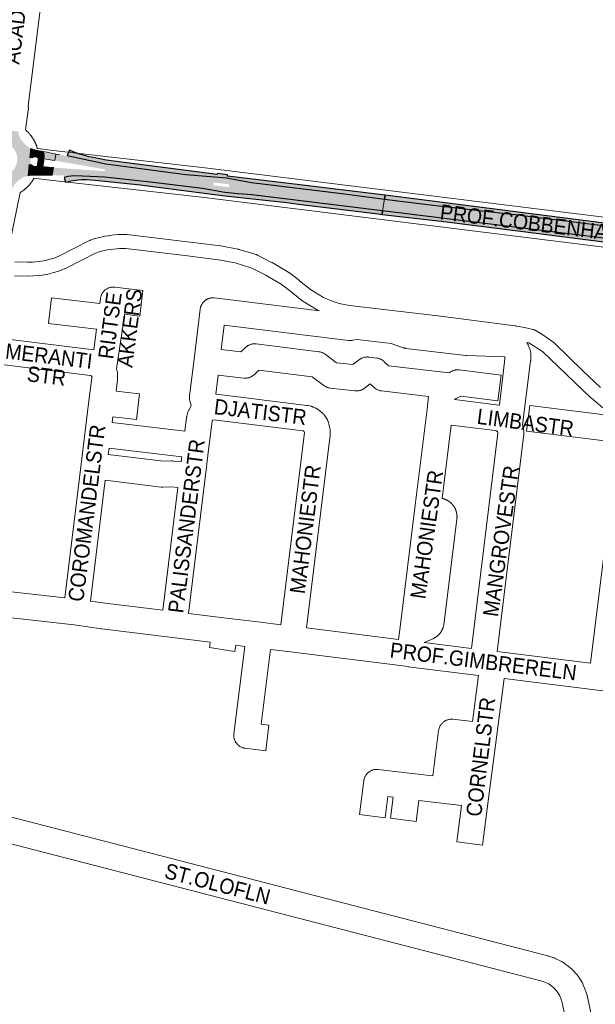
# Paper-space layout 'Layout1' of a CAD drawing. Header units: metres. Extents: x 123097 to 144122, y 392739 to 407589.
# Tile 235 of 510: x 132096 to 132386, y 396534 to 397030. Entities that reach past the tile are written whole.
import ezdxf
from ezdxf.enums import TextEntityAlignment as Align

# ---------------------------------------------------------------- set-up
doc = ezdxf.new("R2010")
doc.units = ezdxf.units.M
doc.header["$MEASUREMENT"] = 0
for name, color, linetype, lineweight in [('gs-anno-wegen algemeen tekst', 7, 'Continuous', 0), ('gs-knt-aanvullende hoofdweg', 7, 'Continuous', 0), ('gs-knt-fietspaden', 7, 'Continuous', 0), ('gs-knt-wegen algemeen', 7, 'Continuous', 0), ('ir-ARC-asfalt-hoofdwegen-te inspecteren', 5, 'Continuous', 0), ('ir-ARC-fietspaden naastliggend- te inspecteren', 1, 'Continuous', 0)]:
    doc.layers.add(name, color=color, linetype=linetype, lineweight=lineweight)
doc.styles.add('Style-Arial', font='arial.ttf')

psp = doc.layouts.get("Layout1")

# ---------------------------------------------------------------- hatches: boundary and pattern name
at = {"layer": 'ir-ARC-asfalt-hoofdwegen-te inspecteren', "linetype": 'Continuous', "lineweight": 13}
h = psp.add_hatch(color=5, dxfattribs=at)
h.paths.add_polyline_path([(132073.669, 396953.273, 0.0901504), (132071.212, 396955.782), (132070.662, 396956.104), (132071.425, 396960.58), (132070.093, 396960.807, 0.2752269), (132071.344, 396962.343), (132071.424, 396962.97, 0.2445565), (132070.848, 396964.588), (132072.021, 396964.403), (132072.823, 396969.495), (132073.933, 396969.65, 0.0788382), (132076.396, 396970.516), (132076.397, 396970.515), (132076.726, 396970.695), (132076.935, 396970.807, 0.1255139), (132080.254, 396973.915), (132080.255, 396973.915), (132080.474, 396974.248), (132080.594, 396974.425), (132080.603, 396974.443), (132080.667, 396974.541), (132080.655, 396974.549), (132081.013, 396975.285), (132085.593, 396974.836), (132085.725, 396976.181, 0.2331726), (132087.2, 396975.147), (132088.2, 396975.004, 0.2643645), (132090.021, 396975.753), (132089.881, 396974.353), (132095.074, 396973.832), (132095.218, 396973.041), (132095.359, 396972.382), (132095.351, 396972.38), (132095.376, 396972.299), (132095.386, 396972.254), (132095.47, 396972.004), (132095.577, 396971.664), (132095.584, 396971.667, 0.1119584), (132097.934, 396967.932), (132097.934, 396967.931), (132098.21, 396967.643), (132098.36, 396967.48, 0.0014715), (132098.421, 396967.421), (132098.452, 396967.389), (132098.453, 396967.39, 0.0446283), (132100.445, 396965.8), (132100.922, 396965.535), (132101.412, 396965.294), (132100.959, 396960.655), (132102.016, 396960.552, 0.1925507), (132101.276, 396959.221), (132101.237, 396958.469, 0.19465), (132101.752, 396957.024), (132100.614, 396957.135), (132100.066, 396951.532), (132099.212, 396951.301, 0.084295), (132096.508, 396950.051), (132096.507, 396950.053), (132096.204, 396949.847), (132095.995, 396949.709, 0.1189648), (132092.397, 396945.781), (132092.386, 396945.786), (132092.248, 396945.487), (132092.126, 396945.233), (132092.111, 396945.192), (132092.072, 396945.106), (132092.08, 396945.102), (132091.988, 396944.841), (132087.509, 396945.495), (132087.299, 396944.053, 0.2042383), (132085.992, 396944.832), (132082.033, 396945.37, 0.1881336), (132080.666, 396944.889), (132080.87, 396946.402), (132075.433, 396947.17), (132075.37, 396948.14), (132075.376, 396948.14), (132075.361, 396948.27), (132075.361, 396948.276), (132075.328, 396948.581), (132075.307, 396948.77, 0.1045349), (132074.066, 396952.637), (132074.072, 396952.64), (132073.676, 396953.278)])
h.paths.add_polyline_path([(132077.733, 396961.504, 0.0921887), (132077.633, 396959.204, 0.1176517), (132078.872, 396955.472, 0.1156351), (132081.659, 396952.707, 0.1017642), (132084.833, 396951.542), (132085.333, 396951.483, 0.1163946), (132089.183, 396952.043, 0.1147195), (132092.39, 396954.267, 0.1159856), (132094.277, 396957.656, 0.1159304), (132094.441, 396961.538, 0.1150588), (132092.867, 396965.101, 0.1162057), (132089.871, 396967.595, 0.0895074), (132086.986, 396968.44), (132086.536, 396968.475), (132086.083, 396968.487, 0.117117), (132082.302, 396967.584, 0.1151557), (132079.287, 396965.059, 0.0922253)], flags=16)
at = {"layer": 'ir-ARC-asfalt-hoofdwegen-te inspecteren', "linetype": 'Continuous', "lineweight": 13, "extrusion": (0, 0, -1)}
for points in [[(-132104.824, 396964.31, 0.1007665), (-132105.302, 396960.575), (-132103.528, 396961.001, -0.1991852), (-132102.016, 396960.552), (-132100.959, 396960.655), (-132101.412, 396965.294, -0.0656062), (-132104.215, 396964.42)], [(-132100.066, 396951.532), (-132100.614, 396957.135), (-132101.752, 396957.024, -0.1943289), (-132103.123, 396956.344), (-132104.851, 396956.237, 0.0755452), (-132103.395, 396951.882), (-132102.218, 396951.875, -0.0375737)]]:
    psp.add_hatch(color=5, dxfattribs=at).paths.add_polyline_path(points)
at = {"layer": 'ir-ARC-asfalt-hoofdwegen-te inspecteren', "linetype": 'Continuous', "lineweight": 13}
psp.add_hatch(color=5, dxfattribs=at).paths.add_polyline_path([(132107.838, 396960.158, 0.0924153), (132107.597, 396963.764), (132109.624, 396963.365), (132112.551, 396962.788), (132115.95, 396962.121), (132115.943, 396962.083), (132114.055, 396962.457), (132113.482, 396959.164), (132112.1, 396959.405), (132109.15, 396959.915)])
h = psp.add_hatch(color=5, dxfattribs=at)
h.paths.add_polyline_path([(132278.489, 396933.854), (132270.095, 396934.888), (132241.554, 396938.434), (132212.747, 396941.99), (132205.808, 396942.432), (132199.042, 396943.029), (132187.78, 396945.046), (132161.719, 396948.372), (132138.44, 396950.788), (132127.438, 396951.34), (132123.299, 396951.437), (132120.291, 396951.146), (132118.269, 396950.664), (132118.1, 396950.646), (132118.065, 396951.708), (132112.202, 396951.795), (132112.869, 396955.63), (132115.849, 396955.422), (132138.2, 396953.824), (132138.572, 396953.918), (132138.766, 396954.249), (132138.668, 396954.62), (132138.336, 396954.811), (132116.48, 396958.643), (132113.48, 396959.151), (132114.055, 396962.457), (132119.238, 396961.431), (132119.56, 396961.499), (132119.774, 396961.749), (132139.1, 396957.545), (132154.318, 396955.472), (132179.514, 396952.178), (132193.884, 396951.011), (132200.088, 396950.481), (132201.752, 396950.207), (132212.419, 396948.205), (132259.292, 396942.344), (132279.435, 396939.801)])
h.paths.add_polyline_path([(132201.225, 396945.728), (132198.554, 396946.068), (132195.545, 396946.423), (132193.305, 396946.725), (132193.456, 396948.184), (132195.743, 396947.908), (132198.737, 396947.536), (132201.415, 396947.188)], flags=16)
at = {"layer": 'ir-ARC-asfalt-hoofdwegen-te inspecteren', "linetype": 'Continuous', "lineweight": 13, "extrusion": (0, 0, -1)}
psp.add_hatch(color=5, dxfattribs=at).paths.add_polyline_path([(-132108.766, 396951.834), (-132106.252, 396951.869), (-132106.839, 396953.949), (-132107.354, 396956.048), (-132108.757, 396955.947), (-132111.552, 396955.722), (-132110.413, 396955.802), (-132109.776, 396951.826)], flags=0)
at = {"layer": 'ir-ARC-asfalt-hoofdwegen-te inspecteren', "linetype": 'Continuous', "lineweight": 13}
psp.add_hatch(color=5, dxfattribs=at).paths.add_polyline_path([(132476.488, 396905.067), (132476.974, 396904.986), (132477.61, 396910.87), (132473.253, 396911.393), (132460.72, 396912.9), (132447.319, 396914.681), (132445.305, 396914.893), (132440.972, 396915.301), (132440.442, 396915.551), (132440.254, 396916.106), (132440.298, 396916.521), (132440.593, 396917.01), (132441.135, 396917.192), (132461, 396914.81), (132473.483, 396913.26), (132477.75, 396912.73), (132478.327, 396916.631), (132473.453, 396917.264), (132464.392, 396918.44), (132462.884, 396918.54), (132457.899, 396918.922), (132452.917, 396919.373), (132441.953, 396920.527), (132441.298, 396920.909), (132441.149, 396921.461), (132441.202, 396922.005), (132441.491, 396922.508), (132442.163, 396922.714), (132436.269, 396923.349), (132430.437, 396923.872), (132431.009, 396923.559), (132431.191, 396923.023), (132431.164, 396922.574), (132430.871, 396922.076), (132430.133, 396921.866), (132420.61, 396922.929), (132420.285, 396923.113), (132420.171, 396923.469), (132420.24, 396924.025), (132420.392, 396924.346), (132420.724, 396924.474), (132397.523, 396925.513), (132373.316, 396928.542), (132358.176, 396930.26), (132344.983, 396931.941), (132327.089, 396934.092), (132299.832, 396937.227), (132279.435, 396939.801), (132278.489, 396933.854), (132399.245, 396918.985), (132415.221, 396916.074), (132429.719, 396913.345), (132453.151, 396908.396), (132465.033, 396906.691), (132472.291, 396905.669)], flags=0)
at = {"layer": 'ir-ARC-fietspaden naastliggend- te inspecteren', "linetype": 'Continuous', "lineweight": 30, "extrusion": (0, 0, -1)}
for points in [[(-132107.838, 396960.158), (-132105.302, 396960.575, -0.1007665), (-132104.824, 396964.31), (-132107.597, 396963.764, 0.0924153)], [(-132107.354, 396956.048), (-132104.851, 396956.237, -0.0330862), (-132105.302, 396960.575), (-132107.838, 396960.158, 0.0312828)], [(-132104.851, 396956.237), (-132107.354, 396956.048), (-132106.839, 396953.949), (-132106.252, 396951.869), (-132103.395, 396951.882, -0.0755452)]]:
    psp.add_hatch(color=1, dxfattribs=at).paths.add_polyline_path(points)
at = {"layer": 'ir-ARC-fietspaden naastliggend- te inspecteren', "linetype": 'Continuous', "lineweight": 30}
for points in [[(132119.774, 396961.749), (132139.1, 396957.545), (132154.318, 396955.472), (132179.514, 396952.178), (132193.884, 396951.011), (132200.088, 396950.481), (132201.752, 396950.207), (132212.419, 396948.205), (132259.292, 396942.344), (132279.435, 396939.801), (132279.736, 396941.691), (132236.771, 396946.96), (132231.281, 396947.659), (132200.423, 396951.38), (132200.466, 396951.971), (132195.312, 396952.618), (132195.157, 396952.15), (132139.277, 396959.332), (132132.95, 396960.693), (132131.847, 396960.867), (132130.862, 396961.075), (132127.935, 396961.821), (132126.531, 396962.222), (132122.76, 396963.618), (132120.947, 396964.42)], [(132278.204, 396932.066), (132278.489, 396933.854), (132270.095, 396934.888), (132241.554, 396938.434), (132212.747, 396941.99), (132205.808, 396942.432), (132199.042, 396943.029), (132187.78, 396945.046), (132161.719, 396948.372), (132138.44, 396950.788), (132127.438, 396951.34), (132123.299, 396951.437), (132120.291, 396951.146), (132118.269, 396950.664), (132118.946, 396948.363), (132121.484, 396948.911), (132124.106, 396949.305), (132126.901, 396949.567), (132129.371, 396949.638), (132133.759, 396949.39), (132156.475, 396947.007), (132193.938, 396942.028), (132199.146, 396941.371), (132230.22, 396938), (132236.177, 396937.253), (132276.247, 396932.347)], [(132473.757, 396899.391), (132476.056, 396899.062), (132476.604, 396902.559), (132476.402, 396902.247), (132476.039, 396902.166), (132471.853, 396902.79), (132462.498, 396904.594), (132458.599, 396905.618), (132452.879, 396907.463), (132452.611, 396907.816), (132452.735, 396908.242), (132453.151, 396908.396), (132429.719, 396913.345), (132415.221, 396916.074), (132399.245, 396918.985), (132278.489, 396933.854), (132278.204, 396932.066), (132307.891, 396928.599), (132347.96, 396923.621), (132396.367, 396917.473), (132409.075, 396915.662), (132434.374, 396910.855), (132434.589, 396910.817), (132436.47, 396910.18), (132448.567, 396906.245), (132454.057, 396904.478), (132464.869, 396901.424), (132473.165, 396899.531)]]:
    psp.add_hatch(color=1, dxfattribs=at).paths.add_polyline_path(points, flags=0)
at = {"layer": 'ir-ARC-fietspaden naastliggend- te inspecteren', "linetype": 'Continuous', "lineweight": 30, "extrusion": (0, 0, -1)}
psp.add_hatch(color=1, dxfattribs=at).paths.add_polyline_path([(-132476.934, 396924.526), (-132473.634, 396924.601), (-132472.112, 396924.593), (-132471.616, 396924.59), (-132461.017, 396923.976), (-132452.22, 396923.36), (-132445.589, 396924.143), (-132433.629, 396925.554), (-132419.53, 396926.45), (-132397.944, 396926.639), (-132279.736, 396941.691), (-132279.435, 396939.801), (-132299.832, 396937.227), (-132327.089, 396934.092), (-132344.983, 396931.941), (-132358.176, 396930.26), (-132373.316, 396928.542), (-132397.523, 396925.513), (-132420.724, 396924.474), (-132430.437, 396923.872), (-132436.269, 396923.349), (-132442.163, 396922.714), (-132448.197, 396921.971), (-132454.188, 396921.612), (-132460.19, 396921.645), (-132464.778, 396921.699), (-132471.198, 396922.068), (-132472.197, 396922.104), (-132473.215, 396922.115), (-132474.044, 396922.089), (-132478.975, 396921.936), (-132479.28, 396924.394)], flags=0)

# ---------------------------------------------------------------- linework, layer by layer
at = {"layer": 'gs-knt-aanvullende hoofdweg', "color": 7, "linetype": 'Continuous', "flags": 128}
for points in [[(132098.82, 396974.59), (132098.84, 396974.573), (132098.944, 396974.481), (132099.057, 396974.379), (132099.109, 396974.332), (132099.221, 396974.229), (132099.298, 396974.157), (132099.409, 396974.052), (132099.636, 396973.841), (132099.907, 396973.56), (132100.004, 396973.46), (132100.109, 396973.349), (132100.18, 396973.274), (132100.284, 396973.162), (132100.309, 396973.136), (132100.412, 396973.024), (132100.505, 396972.92), (132100.606, 396972.806), (132100.673, 396972.73), (132100.851, 396972.528), (132100.985, 396972.363), (132101.081, 396972.245), (132101.149, 396972.161), (132101.244, 396972.042), (132101.287, 396971.988), (132101.381, 396971.868), (132101.447, 396971.782), (132101.539, 396971.661), (132101.598, 396971.583), (132101.689, 396971.46), (132101.736, 396971.395), (132101.825, 396971.272), (132101.882, 396971.193), (132101.918, 396971.142), (132101.942, 396971.111), (132101.97, 396971.068), (132102.016, 396971.002), (132102.102, 396970.877), (132102.179, 396970.763), (132102.263, 396970.636), (132102.3, 396970.579), (132102.383, 396970.451), (132102.442, 396970.359), (132102.523, 396970.23), (132102.559, 396970.172), (132102.639, 396970.042), (132102.696, 396969.948), (132102.774, 396969.817), (132102.829, 396969.722), (132102.899, 396969.601), (132102.905, 396969.59), (132102.939, 396969.532), (132103.014, 396969.399), (132103.055, 396969.324), (132103.128, 396969.19), (132103.192, 396969.073), (132103.263, 396968.938), (132103.293, 396968.879), (132103.363, 396968.743), (132103.403, 396968.665), (132103.471, 396968.529), (132103.52, 396968.429), (132103.586, 396968.292), (132103.614, 396968.233), (132103.679, 396968.095), (132103.718, 396968.01), (132103.744, 396967.954), (132103.806, 396967.815), (132103.832, 396967.756), (132103.893, 396967.616), (132103.911, 396967.574), (132103.971, 396967.434), (132104.031, 396967.291), (132104.088, 396967.15), (132104.111, 396967.09), (132104.167, 396966.948), (132104.223, 396966.803), (132104.329, 396966.517), (132104.381, 396966.37), (132104.388, 396966.351), (132104.432, 396966.226), (132104.462, 396966.138), (132104.51, 396965.994), (132104.528, 396965.937), (132104.529, 396965.934), (132104.53, 396965.931)], [(132104.53, 396965.931), (132104.576, 396965.79), (132104.609, 396965.686), (132104.654, 396965.54), (132104.681, 396965.45), (132104.724, 396965.304), (132104.753, 396965.199), (132104.761, 396965.175)], [(132104.761, 396965.175), (132112.68, 396964.275), (132190.5, 396955.429), (132190.575, 396955.42), (132417.056, 396927.37), (132417.08, 396927.367), (132482.275, 396919.075), (132482.278, 396919.075), (132482.283, 396919.074), (132487.755, 396918.379)], [(132103.007, 396950.258), (132102.999, 396950.243), (132102.978, 396950.205), (132102.903, 396950.072), (132102.835, 396949.955), (132102.758, 396949.824), (132102.715, 396949.752), (132102.636, 396949.621), (132102.587, 396949.541), (132102.507, 396949.412), (132102.473, 396949.358), (132102.426, 396949.284), (132102.343, 396949.156), (132102.26, 396949.028), (132102.185, 396948.914), (132102.1, 396948.788), (132102.038, 396948.698), (132101.951, 396948.573), (132101.905, 396948.507), (132101.816, 396948.382), (132101.759, 396948.303), (132101.669, 396948.18), (132101.61, 396948.101), (132101.519, 396947.98), (132101.487, 396947.937), (132101.471, 396947.917), (132101.378, 396947.796), (132101.312, 396947.712), (132101.217, 396947.591), (132101.155, 396947.514), (132101.059, 396947.395), (132101.015, 396947.342), (132100.917, 396947.225), (132100.848, 396947.143), (132100.749, 396947.027), (132100.704, 396946.974), (132100.604, 396946.859), (132100.512, 396946.755), (132100.41, 396946.642), (132100.38, 396946.609), (132100.363, 396946.59), (132100.26, 396946.478), (132100.188, 396946.401), (132100.083, 396946.29), (132100.011, 396946.215), (132099.905, 396946.106), (132099.831, 396946.032), (132099.723, 396945.924), (132099.699, 396945.899), (132099.591, 396945.792), (132099.491, 396945.695), (132099.38, 396945.59), (132099.305, 396945.519), (132099.193, 396945.415), (132099.167, 396945.39), (132099.16, 396945.383), (132099.138, 396945.364), (132099.055, 396945.287), (132098.951, 396945.194), (132098.837, 396945.093), (132098.761, 396945.026), (132098.645, 396944.926), (132098.588, 396944.877), (132098.472, 396944.779), (132098.394, 396944.715), (132098.276, 396944.618), (132098.192, 396944.55), (132098.073, 396944.455), (132098.019, 396944.412), (132097.899, 396944.318), (132097.873, 396944.298), (132097.838, 396944.268), (132097.813, 396944.252), (132097.801, 396944.242), (132097.692, 396944.16), (132097.614, 396944.101), (132097.491, 396944.01), (132097.426, 396943.963), (132097.303, 396943.874), (132097.224, 396943.817), (132097.099, 396943.729), (132097.033, 396943.683), (132096.908, 396943.597), (132096.794, 396943.52), (132096.667, 396943.436), (132096.61, 396943.399), (132096.423, 396943.274), (132096.261, 396943.176), (132096.203, 396943.14), (132096.073, 396943.06), (132096.004, 396943.018)], [(132408.747, 396913.264), (132188.766, 396940.509), (132110.983, 396949.351), (132103.007, 396950.258)]]:
    psp.add_lwpolyline(points, dxfattribs=at)
at = {"layer": 'gs-knt-fietspaden', "color": 7, "linetype": 'Continuous', "flags": 128}
for points in [[(132093.411, 396908.124), (132099.77, 396908.015), (132099.773, 396908.015), (132099.777, 396908.015), (132099.786, 396908.015), (132102.234, 396908.08), (132105.236, 396908.349), (132107.964, 396908.692), (132111.168, 396909.521), (132113.089, 396910.116), (132115.585, 396911.076), (132115.589, 396911.078), (132130.96, 396918.931), (132130.97, 396918.936), (132131.112, 396919.005), (132131.119, 396919.008), (132131.267, 396919.071), (132131.271, 396919.073), (132131.426, 396919.13), (132133.633, 396919.889), (132133.78, 396919.936), (132133.929, 396919.977), (132136.01, 396920.493), (132136.119, 396920.518), (132138.602, 396921.05), (132138.733, 396921.076), (132138.816, 396921.089), (132138.865, 396921.096), (132140.622, 396921.36), (132140.691, 396921.37), (132145.296, 396921.968), (132145.315, 396921.971), (132145.452, 396921.986), (132145.465, 396921.987), (132145.609, 396921.996), (132145.616, 396921.997), (132145.767, 396922), (132149.39, 396922), (132149.533, 396921.996), (132149.579, 396921.994), (132149.605, 396921.993), (132149.675, 396921.987), (132149.818, 396921.974), (132196.819, 396916.207), (132196.926, 396916.192), (132197.032, 396916.174), (132205.696, 396914.567), (132205.835, 396914.537), (132205.881, 396914.527), (132205.904, 396914.521), (132205.972, 396914.503), (132206.061, 396914.478), (132206.109, 396914.465), (132214.914, 396911.832), (132215.067, 396911.782), (132215.218, 396911.725), (132215.366, 396911.662), (132215.511, 396911.592), (132222.647, 396907.929), (132222.694, 396907.904), (132222.717, 396907.892), (132222.769, 396907.865), (132222.889, 396907.797), (132231.237, 396902.817), (132231.347, 396902.748), (132231.401, 396902.713), (132231.454, 396902.676), (132231.559, 396902.6), (132236.632, 396898.755), (132236.736, 396898.673), (132242.117, 396894.263), (132248.679, 396890.301), (132253.591, 396888.225), (132256.708, 396887.233), (132261.891, 396886.225), (132261.896, 396886.224), (132305.035, 396881.181), (132305.078, 396881.176), (132342.577, 396876.315), (132342.681, 396876.3), (132343.642, 396876.146), (132345.589, 396875.9), (132345.723, 396875.881), (132345.857, 396875.856), (132347.252, 396875.569), (132349.695, 396875.178), (132349.815, 396875.157), (132349.934, 396875.131), (132354.226, 396874.134), (132354.312, 396874.114), (132354.385, 396874.096), (132354.46, 396874.076), (132354.481, 396874.07), (132354.543, 396874.052), (132354.606, 396874.032), (132354.647, 396874.018), (132354.698, 396874), (132354.75, 396873.981), (132354.811, 396873.958), (132354.851, 396873.942), (132354.891, 396873.924), (132354.971, 396873.89), (132355.001, 396873.876), (132355.031, 396873.862), (132355.128, 396873.814), (132355.148, 396873.804), (132355.167, 396873.793), (132355.281, 396873.73), (132355.291, 396873.724), (132355.3, 396873.719), (132358.862, 396871.634), (132358.988, 396871.557), (132359.111, 396871.474), (132364.655, 396867.566), (132364.806, 396867.454), (132364.95, 396867.334), (132365.087, 396867.206), (132379.262, 396853.342), (132379.265, 396853.339), (132379.28, 396853.324), (132388.163, 396844.843)], [(132246.689, 396883.521), (132245.714, 396883.933), (132245.561, 396884.002), (132245.411, 396884.078), (132245.266, 396884.161), (132238.273, 396888.384), (132238.131, 396888.474), (132237.995, 396888.571), (132237.863, 396888.674), (132232.338, 396893.201), (132227.474, 396896.888), (132219.412, 396901.697), (132212.596, 396905.066), (132204.207, 396907.704), (132195.858, 396909.252), (132178.955, 396911.319), (132149.175, 396914.98), (132146.004, 396914.98), (132145.995, 396914.979), (132139.942, 396914.158), (132137.645, 396913.666), (132135.769, 396913.2), (132133.949, 396912.574), (132133.944, 396912.572), (132127.444, 396909.223), (132127.425, 396909.213), (132118.614, 396904.74), (132118.606, 396904.736), (132118.503, 396904.687), (132118.443, 396904.659), (132118.425, 396904.651), (132118.39, 396904.637), (132118.277, 396904.59), (132115.499, 396903.522), (132115.389, 396903.482), (132115.277, 396903.445), (132113.165, 396902.791), (132113.006, 396902.746), (132109.504, 396901.84), (132109.358, 396901.805), (132109.211, 396901.777), (132109.063, 396901.755), (132106.05, 396901.376), (132105.926, 396901.363), (132102.751, 396901.078), (132102.64, 396901.07), (132102.53, 396901.065), (132099.882, 396900.995), (132099.729, 396900.995), (132099.702, 396900.995), (132093.119, 396901.107)], [(132389.356, 396834.642), (132383.57, 396839.533), (132383.557, 396839.544), (132383.553, 396839.548), (132383.476, 396839.614), (132383.397, 396839.687), (132383.395, 396839.689), (132358.974, 396862.967), (132352.162, 396867.391), (132351.115, 396867.606)]]:
    psp.add_lwpolyline(points, dxfattribs=at)
at = {"layer": 'gs-knt-wegen algemeen', "color": 7, "linetype": 'Continuous', "flags": 128}
for points in [[(132114.114, 397099.382), (132100.036, 396986.793), (132100.079, 396986.563), (132100.108, 396986.402), (132100.131, 396986.248), (132100.152, 396986.085), (132100.168, 396985.93), (132100.18, 396985.767), (132100.188, 396985.611), (132100.193, 396985.447), (132100.193, 396985.292), (132100.19, 396985.128), (132100.183, 396984.973), (132100.171, 396984.809), (132100.156, 396984.654), (132100.137, 396984.491), (132098.82, 396974.59)], [(132096.004, 396943.018), (132091.071, 396918.407), (132089.51, 396908.997), (132089.555, 396908.627)], [(132178.983, 396822.919), (132179.832, 396829.778), (132179.865, 396830.007), (132179.905, 396830.235), (132179.954, 396830.461), (132180.294, 396831.914), (132180.369, 396832.204), (132180.457, 396832.491), (132180.559, 396832.772), (132180.673, 396833.05), (132180.8, 396833.321), (132180.939, 396833.586), (132182.081, 396835.647), (132182.194, 396835.841), (132181.514, 396838.087), (132181.434, 396838.377), (132181.367, 396838.671), (132181.313, 396838.968), (132181.273, 396839.267), (132181.248, 396839.568), (132181.236, 396839.869), (132181.238, 396840.171), (132181.254, 396840.472), (132181.284, 396840.772), (132183.567, 396859.24), (132186.676, 396884.381), (132186.723, 396884.697), (132186.786, 396885.01), (132186.825, 396885.165), (132186.863, 396885.32), (132186.91, 396885.473), (132186.956, 396885.626), (132187.01, 396885.776), (132187.064, 396885.927), (132187.125, 396886.074), (132187.186, 396886.222), (132187.323, 396886.511), (132187.474, 396886.793), (132187.638, 396887.067), (132187.816, 396887.332), (132188.006, 396887.589), (132188.209, 396887.836), (132188.316, 396887.954), (132188.424, 396888.072), (132188.65, 396888.298), (132188.768, 396888.406), (132188.886, 396888.513), (132189.01, 396888.614), (132189.133, 396888.715), (132189.262, 396888.811), (132189.39, 396888.906), (132189.523, 396888.994), (132189.656, 396889.083), (132189.793, 396889.165), (132189.93, 396889.247), (132190.071, 396889.323), (132190.212, 396889.398), (132190.356, 396889.466), (132190.501, 396889.534), (132190.648, 396889.595), (132190.796, 396889.657), (132191.097, 396889.764), (132191.403, 396889.857), (132191.558, 396889.896), (132191.713, 396889.934), (132191.869, 396889.965), (132192.026, 396889.996), (132192.184, 396890.02), (132192.342, 396890.043), (132192.66, 396890.074), (132192.82, 396890.082), (132192.979, 396890.09), (132193.299, 396890.09), (132193.458, 396890.082), (132193.618, 396890.074), (132193.777, 396890.059)], [(132193.777, 396890.059), (132193.932, 396890.043)], [(132193.932, 396890.043), (132193.935, 396890.043), (132193.939, 396890.042)], [(132193.932, 396890.043), (132193.935, 396890.043), (132193.939, 396890.042)], [(132193.939, 396890.042), (132246.689, 396883.521)], [(132198.799, 396876.322), (132197.292, 396864.134)], [(132337.351, 396836.026), (132340.047, 396859.396), (132340.05, 396860.243), (132339.78, 396860.357), (132320.956, 396860.964), (132320.673, 396860.98), (132320.39, 396861.007), (132290.208, 396864.631), (132289.94, 396864.669), (132289.674, 396864.718), (132289.41, 396864.778), (132289.149, 396864.849), (132288.891, 396864.931), (132282.791, 396867.002), (132265.657, 396869.123), (132263.517, 396868.675), (132263.216, 396868.619), (132262.912, 396868.577), (132262.606, 396868.55), (132262.3, 396868.537), (132261.994, 396868.539), (132261.687, 396868.555), (132261.382, 396868.585), (132198.799, 396876.322)], [(132085.519, 396869.756), (132133.156, 396863.868)], [(132197.292, 396864.134), (132207.187, 396862.958), (132209.645, 396865.227), (132209.881, 396865.434), (132210.127, 396865.63), (132210.382, 396865.814), (132210.646, 396865.986), (132210.917, 396866.144), (132211.196, 396866.289), (132211.482, 396866.421), (132211.774, 396866.538), (132212.071, 396866.642), (132212.373, 396866.731), (132212.678, 396866.805), (132212.987, 396866.864), (132213.299, 396866.908), (132213.612, 396866.938), (132213.926, 396866.952), (132214.241, 396866.95), (132214.555, 396866.934), (132214.864, 396866.903), (132214.867, 396866.903), (132214.872, 396866.902)], [(132351.115, 396867.606), (132351.222, 396867.451), (132351.368, 396867.218), (132351.504, 396866.98), (132351.63, 396866.736), (132351.746, 396866.487), (132351.851, 396866.234), (132352.632, 396864.23), (132352.736, 396863.943), (132352.826, 396863.652), (132352.903, 396863.356), (132352.966, 396863.057), (132353.015, 396862.756), (132353.049, 396862.453), (132353.07, 396862.148), (132353.076, 396861.843), (132353.066, 396858.987), (132353.061, 396858.746), (132353.046, 396858.504), (132353.023, 396858.264), (132348.975, 396825.971)], [(132132.225, 396850.045), (132132.034, 396850.516), (132131.982, 396850.645), (132131.891, 396850.749), (132131.595, 396850.915), (132131.353, 396850.972), (132083.907, 396856.837)], [(132144.52, 396854.37), (132144.52, 396854.367)], [(132144.52, 396854.37), (132144.52, 396854.367)], [(132300.889, 396834.072), (132301.672, 396840.405), (132277.927, 396843.22), (132277.619, 396843.264), (132277.315, 396843.323), (132277.013, 396843.396), (132276.715, 396843.483), (132276.422, 396843.584), (132276.134, 396843.699), (132275.851, 396843.828), (132275.575, 396843.97), (132275.307, 396844.125), (132275.045, 396844.293), (132274.793, 396844.473), (132274.549, 396844.665), (132274.314, 396844.868), (132272.256, 396846.738), (132269.242, 396844.477), (132268.992, 396844.298), (132268.733, 396844.131), (132268.466, 396843.977), (132268.192, 396843.835), (132267.912, 396843.706), (132267.626, 396843.591), (132267.336, 396843.49), (132267.04, 396843.402), (132266.741, 396843.328), (132266.439, 396843.269), (132266.134, 396843.224), (132265.827, 396843.194), (132265.519, 396843.178), (132265.211, 396843.176), (132264.903, 396843.189), (132264.597, 396843.217), (132252.046, 396844.652), (132251.736, 396844.695), (132251.428, 396844.753), (132251.123, 396844.826), (132250.822, 396844.913), (132250.526, 396845.015), (132250.235, 396845.131), (132249.949, 396845.261), (132249.671, 396845.404), (132249.399, 396845.56), (132249.136, 396845.73), (132248.881, 396845.912), (132243.091, 396850.253), (132216.253, 396853.608), (132213.813, 396851.356), (132213.579, 396851.15), (132213.335, 396850.955), (132213.082, 396850.772), (132212.82, 396850.602), (132212.55, 396850.444), (132212.274, 396850.3), (132211.99, 396850.168), (132211.701, 396850.051), (132211.406, 396849.947), (132211.107, 396849.858), (132210.803, 396849.784), (132210.497, 396849.723), (132210.188, 396849.678), (132209.877, 396849.648), (132209.565, 396849.632), (132209.253, 396849.632), (132208.941, 396849.646), (132208.63, 396849.675), (132195.694, 396851.212)], [(132118.468, 396739.076), (132126.705, 396806.34), (132130.633, 396838.199), (132132.066, 396849.824), (132132.067, 396849.828), (132132.225, 396850.045)], [(132195.694, 396851.212), (132194.501, 396841.562)], [(132194.501, 396841.562), (132194.578, 396841.558), (132194.864, 396841.529), (132240.31, 396835.943), (132240.545, 396835.91), (132240.779, 396835.868), (132241.01, 396835.818), (132242.49, 396835.468)], [(132314.628, 396838.909), (132337.178, 396836.052), (132337.351, 396836.026)], [(132242.498, 396835.467), (132242.657, 396835.426), (132242.791, 396835.391), (132242.968, 396835.335), (132243.093, 396835.296), (132243.282, 396835.227), (132243.388, 396835.188), (132243.391, 396835.187), (132243.394, 396835.186), (132243.621, 396835.09), (132243.682, 396835.064), (132244.759, 396834.577), (132245.008, 396834.458), (132245.251, 396834.329), (132245.489, 396834.189), (132245.72, 396834.04), (132245.946, 396833.881), (132246.163, 396833.713), (132247.998, 396832.233), (132248.238, 396832.03), (132248.467, 396831.816), (132248.687, 396831.59), (132248.895, 396831.354), (132249.091, 396831.109), (132249.276, 396830.854), (132249.447, 396830.591), (132250.686, 396828.588), (132250.845, 396828.316), (132250.991, 396828.038), (132251.123, 396827.753), (132251.241, 396827.461), (132251.345, 396827.165), (132251.434, 396826.863), (132251.509, 396826.558), (132252.014, 396824.256), (132252.067, 396823.986), (132252.109, 396823.713), (132252.139, 396823.439), (132252.158, 396823.164), (132252.165, 396822.889), (132252.16, 396822.613), (132252.115, 396821.432), (132252.099, 396821.158), (132252.071, 396820.885), (132240.138, 396723.934)], [(132242.49, 396835.468), (132242.495, 396835.468), (132242.498, 396835.467)], [(132242.49, 396835.468), (132242.495, 396835.468), (132242.498, 396835.467)], [(132286.521, 396718.104), (132287.44, 396725.524), (132294.73, 396784.357), (132300.888, 396834.064)], [(132300.888, 396834.064), (132300.888, 396834.068), (132300.889, 396834.072)], [(132300.888, 396834.064), (132300.888, 396834.068), (132300.889, 396834.072)], [(132227.214, 396725.511), (132239.115, 396822.202), (132239.118, 396822.278), (132239.029, 396822.683), (132238.959, 396822.796), (132238.733, 396822.979), (132238.34, 396823.189)], [(132323.253, 396713.553), (132336.496, 396821.996), (132336.425, 396822.347), (132336.24, 396823.259)], [(132348.976, 396825.966), (132349.18, 396824.959), (132349.466, 396823.547), (132349.519, 396823.253), (132349.558, 396822.956), (132349.583, 396822.658), (132349.595, 396822.36), (132349.593, 396822.061), (132349.577, 396821.762), (132349.548, 396821.465), (132336.174, 396711.95)], [(132348.975, 396825.971), (132348.976, 396825.966)], [(132348.975, 396825.971), (132348.976, 396825.966)], [(132383.082, 396706.101), (132396.834, 396817.27)], [(132177.382, 396809.998), (132140.817, 396814.398), (132140.424, 396811.209), (132168.143, 396807.774), (132172.306, 396807.926), (132172.556, 396807.93), (132172.807, 396807.925), (132173.058, 396807.91), (132173.308, 396807.885), (132177.065, 396807.44)], [(132177.065, 396807.44), (132177.382, 396809.998)], [(132175.465, 396794.519), (132172.278, 396794.896), (132168.097, 396794.743), (132167.837, 396794.739), (132167.577, 396794.745), (132167.318, 396794.762), (132167.059, 396794.788), (132138.836, 396798.287), (132131.382, 396737.418)], [(132167.818, 396732.804), (132175.465, 396794.519)], [(132069.905, 396744.588), (132072.114, 396744.298), (132118.468, 396739.076)], [(132131.382, 396737.418), (132138.851, 396736.339), (132167.818, 396732.804)], [(132180.741, 396731.215), (132199.98, 396728.831), (132217.108, 396726.708), (132227.214, 396725.511)], [(132240.138, 396723.934), (132286.521, 396718.104)], [(132299.467, 396716.491), (132323.253, 396713.553)], [(132336.174, 396711.95), (132383.082, 396706.101)], [(132528.966, 396674.923), (132528.486, 396674.89), (132528.172, 396674.876), (132527.859, 396674.878), (132527.546, 396674.894), (132527.234, 396674.925), (132472.312, 396681.805), (132403.011, 396690.486), (132387.936, 396692.375), (132339.639, 396698.397)], [(132055.215, 396638), (132361.649, 396558.782), (132361.851, 396558.726), (132362.05, 396558.664), (132364.606, 396557.825), (132364.865, 396557.734), (132365.119, 396557.633), (132365.369, 396557.52), (132368.268, 396556.143), (132368.521, 396556.016), (132368.769, 396555.878), (132369.011, 396555.729), (132369.245, 396555.57), (132371.455, 396554), (132371.706, 396553.813), (132371.948, 396553.613), (132373.67, 396552.121), (132373.856, 396551.953), (132374.036, 396551.778), (132374.209, 396551.597), (132376.231, 396549.387), (132376.409, 396549.184), (132376.579, 396548.974), (132376.74, 396548.757), (132376.892, 396548.533), (132378.772, 396545.633), (132378.929, 396545.377), (132379.075, 396545.115), (132379.208, 396544.846), (132379.329, 396544.571), (132380.775, 396541.058), (132380.877, 396540.794), (132380.968, 396540.525), (132381.046, 396540.253), (132381.574, 396538.267), (132381.647, 396537.967), (132395.892, 396471.916)], [(132382.788, 396447.086), (132384.054, 396457.661), (132384.136, 396458.815), (132384.123, 396459.951), (132383.745, 396465.744), (132383.135, 396469.308), (132368.952, 396535.071), (132368.573, 396536.495), (132367.519, 396539.056), (132366.261, 396540.996), (132364.859, 396542.528), (132363.659, 396543.568), (132362.168, 396544.627), (132360.155, 396545.583), (132358.188, 396546.228), (132049.741, 396625.967)]]:
    psp.add_lwpolyline(points, dxfattribs=at)
for points in [[(132133.156, 396863.868), (132134.481, 396874.223), (132110.259, 396877.217, -0.3688815), (132110.252, 396877.228), (132111.847, 396890.131, -0.368882), (132111.857, 396890.139), (132136.133, 396887.138), (132136.475, 396889.804), (132136.523, 396890.118), (132136.586, 396890.429), (132136.664, 396890.737), (132136.757, 396891.04), (132136.865, 396891.339), (132136.987, 396891.632), (132137.124, 396891.919), (132137.274, 396892.198), (132137.438, 396892.47), (132137.615, 396892.734), (132137.804, 396892.989), (132138.006, 396893.234), (132138.219, 396893.469), (132138.444, 396893.693), (132138.679, 396893.907), (132138.924, 396894.108), (132139.179, 396894.297), (132139.443, 396894.474), (132139.715, 396894.637), (132139.995, 396894.788), (132140.281, 396894.924), (132140.574, 396895.046), (132140.873, 396895.154), (132141.177, 396895.247), (132141.484, 396895.325), (132141.795, 396895.388), (132142.109, 396895.436), (132142.425, 396895.468), (132142.742, 396895.485), (132143.059, 396895.487), (132143.377, 396895.473), (132143.693, 396895.443), (132157.872, 396893.775, -0.3685857), (132157.879, 396893.765)], [(132157.879, 396893.765), (132156.36, 396880.852, -0.3685841), (132156.35, 396880.845), (132148.571, 396881.76), (132148.225, 396879.056), (132144.52, 396854.37)], [(132214.872, 396866.902), (132246.422, 396862.958), (132246.725, 396862.912), (132247.027, 396862.853), (132247.325, 396862.779), (132247.619, 396862.692), (132247.909, 396862.59), (132248.194, 396862.475), (132248.473, 396862.347), (132248.746, 396862.205), (132249.011, 396862.051), (132249.27, 396861.885), (132249.519, 396861.706), (132255.279, 396857.387), (132263.502, 396856.447), (132266.88, 396858.981), (132267.135, 396859.163), (132267.398, 396859.332), (132267.669, 396859.488), (132267.948, 396859.632), (132268.233, 396859.761), (132268.523, 396859.877), (132268.819, 396859.979), (132269.12, 396860.066), (132269.425, 396860.139), (132269.732, 396860.197), (132270.042, 396860.24), (132270.354, 396860.269), (132270.667, 396860.282), (132270.98, 396860.28), (132271.293, 396860.263), (132271.604, 396860.231), (132275.566, 396859.729), (132275.869, 396859.684), (132276.17, 396859.624), (132276.467, 396859.55), (132276.76, 396859.462), (132277.049, 396859.361), (132277.333, 396859.246), (132277.611, 396859.117), (132277.883, 396858.976), (132278.148, 396858.823), (132278.406, 396858.656), (132278.655, 396858.478), (132278.895, 396858.289), (132279.127, 396858.088), (132281.529, 396855.904), (132311.966, 396852.296), (132312.893, 396852.876), (132313.167, 396853.038), (132313.448, 396853.186), (132313.736, 396853.32), (132314.031, 396853.441), (132314.331, 396853.546), (132314.636, 396853.637), (132314.945, 396853.713), (132315.257, 396853.774), (132315.572, 396853.819), (132315.889, 396853.849), (132316.207, 396853.864), (132316.525, 396853.862), (132316.842, 396853.846), (132317.159, 396853.814), (132338.131, 396851.165, -0.3690199), (132338.139, 396851.154), (132336.509, 396838.255, -0.3690205), (132336.499, 396838.247), (132317.827, 396840.606), (132315.504, 396839.377), (132314.628, 396838.909)], [(132144.52, 396854.367), (132144.63, 396854.077), (132144.727, 396853.777), (132144.809, 396853.474), (132144.876, 396853.166), (132144.897, 396853.045), (132144.929, 396852.856), (132144.966, 396852.544), (132144.988, 396852.23), (132145.097, 396849.874), (132145.104, 396849.599), (132145.099, 396849.324), (132145.083, 396849.05), (132145.055, 396848.777), (132144.354, 396843.085), (132156.182, 396841.662, -0.3687173), (132156.189, 396841.652)], [(132156.189, 396841.652), (132154.636, 396828.743, -0.3687173), (132154.626, 396828.736), (132142.761, 396830.163), (132142.41, 396827.32), (132178.983, 396822.919)], [(132396.834, 396817.27), (132351.018, 396822.979, -0.3689318), (132351.01, 396822.99), (132352.618, 396835.891, -0.3689326), (132352.628, 396835.899), (132398.435, 396830.191)], [(132192.634, 396828.313), (132192.921, 396828.381, -0.5905636), (132192.932, 396828.367), (132192.766, 396828.067), (132192.711, 396827.833), (132191.107, 396814.881), (132189.191, 396799.415), (132180.741, 396731.215)], [(132238.34, 396823.189), (132238.38, 396823.076, -0.5135122), (132238.369, 396823.064), (132193.562, 396828.572), (132193.495, 396828.574), (132193.054, 396828.476), (132192.634, 396828.313)], [(132336.24, 396823.259), (132336.266, 396822.657, -0.5835934), (132336.251, 396822.65), (132335.88, 396822.979), (132335.093, 396823.192), (132313.007, 396825.99), (132308.437, 396789.097), (132308.536, 396789.075), (132308.644, 396789.05), (132308.751, 396789.024), (132308.857, 396788.997), (132308.964, 396788.968), (132309.07, 396788.939), (132309.176, 396788.907), (132309.281, 396788.875), (132309.386, 396788.842), (132309.491, 396788.807), (132309.595, 396788.771), (132309.698, 396788.734), (132309.802, 396788.696), (132309.905, 396788.656), (132310.008, 396788.615), (132310.109, 396788.574), (132310.211, 396788.53), (132310.312, 396788.486), (132310.412, 396788.44), (132310.512, 396788.394), (132310.611, 396788.346), (132310.71, 396788.297), (132310.809, 396788.247), (132310.906, 396788.197), (132311.003, 396788.144), (132311.099, 396788.091), (132311.196, 396788.036), (132311.29, 396787.981), (132311.385, 396787.924), (132311.479, 396787.866), (132311.572, 396787.807), (132311.664, 396787.747), (132311.756, 396787.686), (132311.847, 396787.624), (132311.938, 396787.561), (132312.027, 396787.497), (132312.116, 396787.431), (132312.204, 396787.365), (132312.292, 396787.298), (132312.378, 396787.23), (132312.463, 396787.16), (132312.549, 396787.09), (132312.633, 396787.018), (132312.715, 396786.947), (132312.798, 396786.873), (132312.88, 396786.799), (132312.961, 396786.724), (132313.04, 396786.649), (132313.119, 396786.571), (132313.198, 396786.493), (132313.275, 396786.414), (132313.35, 396786.335), (132313.426, 396786.255), (132313.501, 396786.173), (132313.574, 396786.091), (132313.646, 396786.008), (132313.718, 396785.924), (132313.788, 396785.839), (132313.858, 396785.753), (132313.926, 396785.668), (132313.994, 396785.58), (132314.06, 396785.492), (132314.126, 396785.403), (132314.19, 396785.315), (132314.254, 396785.224), (132314.316, 396785.133), (132314.378, 396785.041), (132314.437, 396784.95), (132314.497, 396784.857), (132314.555, 396784.763), (132314.612, 396784.668), (132314.667, 396784.574), (132314.722, 396784.478), (132314.776, 396784.381), (132314.829, 396784.284), (132314.88, 396784.188), (132314.93, 396784.089), (132314.98, 396783.99), (132315.028, 396783.891), (132315.074, 396783.792), (132315.12, 396783.691), (132315.165, 396783.59), (132315.208, 396783.489), (132315.25, 396783.388), (132315.291, 396783.285), (132315.331, 396783.182), (132315.37, 396783.078), (132315.407, 396782.976), (132315.443, 396782.871), (132315.478, 396782.766), (132315.512, 396782.661), (132315.545, 396782.557), (132315.576, 396782.451), (132315.606, 396782.345), (132315.635, 396782.238), (132315.663, 396782.132), (132315.689, 396782.025), (132315.714, 396781.917), (132315.738, 396781.809), (132315.761, 396781.702), (132315.783, 396781.594), (132315.803, 396781.485), (132315.822, 396781.376), (132315.839, 396781.269), (132315.856, 396781.159), (132315.871, 396781.05), (132315.885, 396780.94), (132315.897, 396780.831), (132315.909, 396780.722), (132315.919, 396780.612), (132315.928, 396780.501), (132315.935, 396780.392), (132315.941, 396780.282), (132315.946, 396780.171), (132315.95, 396780.061), (132315.952, 396779.952), (132315.953, 396779.841), (132315.953, 396779.731), (132315.952, 396779.62), (132315.949, 396779.511), (132315.945, 396779.4), (132315.94, 396779.29), (132315.934, 396779.18), (132315.926, 396779.071), (132315.917, 396778.961), (132315.906, 396778.851), (132315.895, 396778.741), (132315.882, 396778.632), (132309.241, 396725.403), (132309.2, 396725.127), (132309.148, 396724.852), (132309.084, 396724.581), (132309.008, 396724.312), (132308.98, 396724.218), (132308.95, 396724.125), (132308.919, 396724.033), (132308.887, 396723.941), (132308.855, 396723.849), (132308.821, 396723.758), (132308.786, 396723.666), (132308.751, 396723.576), (132308.715, 396723.486), (132308.677, 396723.396), (132308.639, 396723.306), (132308.6, 396723.217), (132308.56, 396723.128), (132308.519, 396723.04), (132308.477, 396722.951), (132308.434, 396722.865), (132308.391, 396722.777), (132308.346, 396722.69), (132308.3, 396722.604), (132308.254, 396722.519), (132308.207, 396722.434), (132308.159, 396722.349), (132308.11, 396722.264), (132308.06, 396722.181), (132308.01, 396722.098), (132307.958, 396722.015), (132307.905, 396721.932), (132307.853, 396721.851), (132307.798, 396721.77), (132307.743, 396721.689), (132307.688, 396721.609), (132307.632, 396721.53), (132307.574, 396721.451), (132307.516, 396721.373), (132307.457, 396721.295), (132307.398, 396721.219), (132307.337, 396721.142), (132307.276, 396721.066), (132307.213, 396720.991), (132307.151, 396720.917), (132307.087, 396720.843), (132307.023, 396720.77), (132306.958, 396720.697), (132306.892, 396720.626), (132306.826, 396720.554), (132306.758, 396720.484), (132306.69, 396720.414), (132306.622, 396720.345), (132306.552, 396720.277), (132306.482, 396720.209), (132306.411, 396720.142), (132306.34, 396720.076), (132306.268, 396720.01), (132306.195, 396719.945), (132306.121, 396719.881), (132306.048, 396719.819), (132305.973, 396719.756), (132305.897, 396719.694), (132305.821, 396719.633), (132305.745, 396719.573), (132305.667, 396719.514), (132305.589, 396719.455), (132305.511, 396719.397), (132305.432, 396719.341), (132305.353, 396719.284), (132305.272, 396719.229), (132305.191, 396719.174), (132305.11, 396719.121), (132305.028, 396719.068), (132304.946, 396719.016), (132304.863, 396718.965), (132304.78, 396718.915), (132304.696, 396718.865), (132304.611, 396718.817), (132304.526, 396718.769), (132304.441, 396718.722), (132304.355, 396718.676), (132304.268, 396718.631), (132304.181, 396718.587), (132304.095, 396718.544), (132304.007, 396718.501), (132303.918, 396718.46), (132303.83, 396718.419), (132303.741, 396718.38), (132299.467, 396716.491)], [(132326.72, 396700.006), (132291.381, 396704.371), (132291.368, 396704.373), (132232.095, 396711.823), (132221.993, 396713.019), (132217.356, 396675.449), (132221.22, 396674.983, -0.3687281), (132221.228, 396674.973), (132219.672, 396662.065, -0.3687276), (132219.662, 396662.057), (132209.316, 396663.304), (132209.009, 396663.348), (132208.704, 396663.407), (132208.402, 396663.481), (132208.105, 396663.569), (132207.812, 396663.671), (132207.523, 396663.786), (132207.241, 396663.916), (132206.966, 396664.058), (132206.697, 396664.214), (132206.436, 396664.382), (132206.184, 396664.563), (132205.94, 396664.755), (132205.706, 396664.959), (132205.482, 396665.174), (132205.268, 396665.399), (132205.065, 396665.634), (132204.874, 396665.878), (132204.695, 396666.132), (132204.527, 396666.393), (132204.373, 396666.662), (132204.231, 396666.939), (132204.103, 396667.221), (132203.989, 396667.51), (132203.888, 396667.804), (132203.802, 396668.102), (132203.729, 396668.404), (132203.672, 396668.709), (132203.628, 396669.016), (132203.6, 396669.325), (132203.586, 396669.635), (132203.587, 396669.946), (132203.603, 396670.256), (132203.634, 396670.564), (132209.067, 396714.585), (132204.644, 396715.133), (132204.157, 396711.991, -0.3706096), (132204.146, 396711.983), (132191.299, 396713.975, -0.3706113), (132191.291, 396713.986), (132191.717, 396716.735), (132172.685, 396719.094), (132137.202, 396723.424), (132137.061, 396723.443), (132123.316, 396725.427), (132070.597, 396731.367)], [(132339.639, 396698.397), (132335.778, 396668.721), (132331.952, 396639.333), (132328.72, 396614.509, -0.3692201), (132328.71, 396614.501), (132315.817, 396616.179, -0.3692185), (132315.809, 396616.19), (132318.192, 396634.492), (132296.729, 396637.063), (132295.34, 396626.396, -0.3692228), (132295.33, 396626.388), (132282.437, 396628.067, -0.3692215), (132282.429, 396628.077), (132283.801, 396638.613), (132281.101, 396638.936), (132279.718, 396628.319, -0.3692205), (132279.708, 396628.311), (132266.815, 396629.989, -0.3692204), (132266.807, 396630), (132269.022, 396647.008), (132269.07, 396647.321), (132269.134, 396647.632), (132269.213, 396647.94), (132269.307, 396648.243), (132269.415, 396648.541), (132269.538, 396648.834), (132269.675, 396649.12), (132269.826, 396649.399), (132269.991, 396649.671), (132270.168, 396649.934), (132270.358, 396650.189), (132270.56, 396650.434), (132270.774, 396650.668), (132270.999, 396650.892), (132271.235, 396651.105), (132271.48, 396651.306), (132271.736, 396651.494), (132272, 396651.671), (132272.272, 396651.833), (132272.552, 396651.983), (132272.839, 396652.119), (132273.133, 396652.24), (132273.431, 396652.347), (132273.735, 396652.44), (132274.043, 396652.517), (132274.354, 396652.579), (132274.668, 396652.627), (132274.984, 396652.658), (132275.301, 396652.675), (132275.618, 396652.675), (132275.936, 396652.661), (132276.251, 396652.631), (132291.881, 396650.758), (132303.755, 396649.335), (132306.704, 396672.247), (132306.752, 396672.56), (132306.816, 396672.871), (132306.894, 396673.177), (132306.987, 396673.48), (132307.095, 396673.778), (132307.217, 396674.07), (132307.353, 396674.356), (132307.503, 396674.635), (132307.666, 396674.907), (132307.842, 396675.17), (132308.031, 396675.424), (132308.232, 396675.669), (132308.445, 396675.904), (132308.669, 396676.128), (132308.903, 396676.341), (132309.148, 396676.542), (132309.402, 396676.731), (132309.665, 396676.908), (132309.936, 396677.071), (132310.215, 396677.221), (132310.501, 396677.358), (132310.793, 396677.48), (132311.091, 396677.588), (132311.393, 396677.681), (132311.7, 396677.76), (132312.01, 396677.824), (132312.324, 396677.872), (132312.638, 396677.905), (132312.955, 396677.923), (132313.271, 396677.925), (132313.588, 396677.912), (132313.903, 396677.884), (132323.694, 396676.76), (132326.72, 396700.006)]]:
    psp.add_lwpolyline(points, format="xyb", dxfattribs=at)
at = {"layer": 'ir-ARC-asfalt-hoofdwegen-te inspecteren', "color": 5, "linetype": 'Continuous', "lineweight": 13}
for points in [[(132104.824, 396964.31, -0.1007665), (132105.302, 396960.575), (132103.528, 396961.001, 0.1991852), (132102.016, 396960.552), (132100.959, 396960.655), (132101.412, 396965.294, 0.0656062), (132104.215, 396964.42)], [(132107.838, 396960.158, 0.0924153), (132107.597, 396963.764), (132109.624, 396963.365), (132112.551, 396962.788), (132115.95, 396962.121), (132115.943, 396962.083), (132114.055, 396962.457), (132113.482, 396959.164), (132112.1, 396959.405), (132109.15, 396959.915)], [(132100.066, 396951.532), (132100.614, 396957.135), (132101.752, 396957.024, 0.1943289), (132103.123, 396956.344), (132104.851, 396956.237, -0.0755452), (132103.395, 396951.882), (132102.218, 396951.875, 0.0375737)]]:
    psp.add_lwpolyline(points, format="xyb", close=True, dxfattribs=at)
psp.add_lwpolyline([(132108.766, 396951.834), (132106.252, 396951.869), (132106.839, 396953.949), (132107.354, 396956.048), (132108.757, 396955.947), (132111.552, 396955.722), (132110.413, 396955.802), (132109.776, 396951.826)], close=True, dxfattribs=at)
at = {"layer": 'ir-ARC-asfalt-hoofdwegen-te inspecteren', "color": 5, "linetype": 'Continuous', "lineweight": 13, "flags": 128}
psp.add_lwpolyline([(132112.869, 396955.63), (132110.413, 396955.802), (132109.768, 396951.778), (132112.202, 396951.795)], close=True, dxfattribs=at)
at = {"layer": 'ir-ARC-asfalt-hoofdwegen-te inspecteren', "color": 5, "linetype": 'Continuous', "lineweight": 13}
psp.add_lwpolyline([(132397.523, 396925.513), (132373.316, 396928.542), (132358.176, 396930.26), (132344.983, 396931.941), (132327.089, 396934.092), (132299.832, 396937.227), (132279.435, 396939.801), (132278.489, 396933.854), (132399.245, 396918.985)], dxfattribs=at)
at = {"layer": 'ir-ARC-asfalt-hoofdwegen-te inspecteren', "color": 5, "linetype": 'Continuous', "lineweight": 13, "extrusion": (0, 0, -1)}
psp.add_solid([(-132112.869, 396955.63), (-132110.413, 396955.802), (-132112.202, 396951.795), (-132109.768, 396951.778)], dxfattribs=at)
at = {"layer": 'ir-ARC-fietspaden naastliggend- te inspecteren', "color": 1, "linetype": 'Continuous', "lineweight": 30}
for points in [[(132107.838, 396960.158), (132105.302, 396960.575, 0.1007665), (132104.824, 396964.31), (132107.597, 396963.764, -0.0924153)], [(132107.354, 396956.048), (132104.851, 396956.237, 0.0330862), (132105.302, 396960.575), (132107.838, 396960.158, -0.0312828)], [(132104.851, 396956.237), (132107.354, 396956.048), (132106.839, 396953.949), (132106.252, 396951.869), (132103.395, 396951.882, 0.0755452)]]:
    psp.add_lwpolyline(points, format="xyb", close=True, dxfattribs=at)
for points in [[(132119.774, 396961.749), (132139.1, 396957.545), (132154.318, 396955.472), (132179.514, 396952.178), (132193.884, 396951.011), (132200.088, 396950.481), (132201.752, 396950.207), (132212.419, 396948.205), (132259.292, 396942.344), (132279.435, 396939.801), (132279.736, 396941.691), (132236.771, 396946.96), (132231.281, 396947.659), (132200.423, 396951.38), (132200.466, 396951.971), (132195.312, 396952.618), (132195.157, 396952.15), (132139.277, 396959.332), (132132.95, 396960.693), (132131.847, 396960.867), (132130.862, 396961.075), (132127.935, 396961.821), (132126.531, 396962.222), (132122.76, 396963.618), (132120.947, 396964.42)], [(132278.204, 396932.066), (132278.489, 396933.854), (132270.095, 396934.888), (132241.554, 396938.434), (132212.747, 396941.99), (132205.808, 396942.432), (132199.042, 396943.029), (132187.78, 396945.046), (132161.719, 396948.372), (132138.44, 396950.788), (132127.438, 396951.34), (132123.299, 396951.437), (132120.291, 396951.146), (132118.269, 396950.664), (132118.946, 396948.363), (132121.484, 396948.911), (132124.106, 396949.305), (132126.901, 396949.567), (132129.371, 396949.638), (132133.759, 396949.39), (132156.475, 396947.007), (132193.938, 396942.028), (132199.146, 396941.371), (132230.22, 396938), (132236.177, 396937.253), (132276.247, 396932.347)]]:
    psp.add_lwpolyline(points, close=True, dxfattribs=at)
for points in [[(132397.944, 396926.639), (132279.736, 396941.691), (132279.435, 396939.801), (132299.832, 396937.227), (132327.089, 396934.092), (132344.983, 396931.941), (132358.176, 396930.26), (132373.316, 396928.542), (132397.523, 396925.513)], [(132399.245, 396918.985), (132278.489, 396933.854), (132278.204, 396932.066), (132307.891, 396928.599), (132347.96, 396923.621), (132396.367, 396917.473)]]:
    psp.add_lwpolyline(points, dxfattribs=at)

# ---------------------------------------------------------------- texts
at = {"layer": 'gs-anno-wegen algemeen tekst', "color": 7, "style": 'Style-Arial', "width": 0.909091}
for s, rotation, p in [('ACADEMIELN', 82.91455, (132095.634, 397039.379)), ('PROF.COBBENHAGENLN', 352.95224, (132366.295, 396926.127)), ('RIJTSE', 82.6234, (132141.248, 396876.105)), ('AKKERS', 82.6234, (132151.172, 396874.871)), ('MERANTI', 353.0271, (132110.557, 396860.695)), ('STR', 353.0271, (132109.324, 396850.771)), ('DJATISTR', 353.0967, (132216.971, 396832.623)), ('LIMBASTR', 352.5068, (132350.39, 396827.33)), ('COROMANDELSTR', 82.7677, (132129.591, 396781.692)), ('PALISSANDERSTR', 82.8828, (132179.737, 396775.148)), ('MAHONIESTR', 82.8764, (132239.549, 396773.558)), ('PROF.GIMBRERELN', 352.95927, (132329.199, 396707.025)), ('CORNELSTR', 83.1429, (132327.85, 396658.93)), ('ST.OLOFLN', 345.50463, (132195.416, 396595.03))]:
    psp.add_text(s, height=7.7, rotation=rotation, dxfattribs=at).set_placement(p, align=Align.MIDDLE_CENTER)
at = {"layer": 'gs-anno-wegen algemeen tekst', "color": 7, "char_height": 7.7, "attachment_point": 5, "rotation": 81.9874, "line_spacing_factor": 0.6, "style": 'Style-Arial'}
for s, insert in [('\\H1x;\\W0.909091;MAHONIESTR^J', (132300.754, 396770.915)), ('\\H1x;\\W0.909091;MANGROVESTR', (132338.13, 396767.602))]:
    psp.add_mtext(s, dxfattribs=dict(at, insert=insert))

doc.saveas('drawing.dxf')
